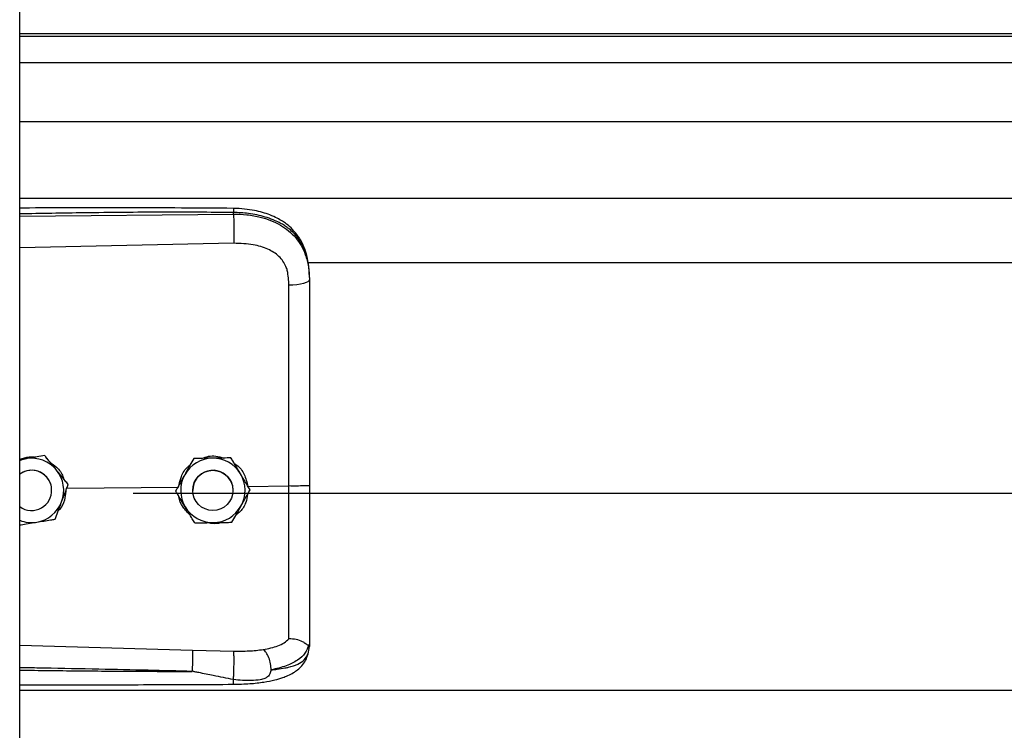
# Model space of a CAD drawing. Header units: inches. Extents: x 170 to 284, y 215 to 248.
# Tile 514 of 656: x 202.5 to 202.762, y 242.055 to 242.244. Entities that reach past the tile are written whole.
import ezdxf

# ---------------------------------------------------------------- set-up
doc = ezdxf.new("R2010")
doc.units = ezdxf.units.IN
doc.header["$LTSCALE"] = 0.25
doc.header["$MEASUREMENT"] = 0
doc.layers.add('LH FRONT OF HOOD', color=7, linetype='Continuous')

msp = doc.modelspace()

# ---------------------------------------------------------------- linework, layer by layer
at = {"layer": 'LH FRONT OF HOOD'}
for p, q in [((202.5003237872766, 239.8211148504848), (202.5003237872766, 244.0215643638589)), ((206.5326438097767, 242.2398857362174), (202.5003237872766, 242.2398857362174)), ((202.5003237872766, 242.2392463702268), (206.5326438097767, 242.2392463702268)), ((202.5003237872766, 242.2322282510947), (206.5326438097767, 242.2322282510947)), ((202.5003237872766, 242.2165441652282), (206.5326438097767, 242.2165441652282)), ((202.5003237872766, 242.1961561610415), (206.5326438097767, 242.1961561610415)), ((202.5003237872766, 242.1914078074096), (202.5571710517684, 242.1919445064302)), ((202.5571710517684, 242.1919445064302), (202.5571710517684, 242.192355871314)), ((202.557267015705, 242.1841556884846), (202.5003237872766, 242.1829461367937)), ((202.5768719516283, 242.179080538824), (206.4560926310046, 242.179080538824)), ((202.5773665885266, 242.1750212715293), (202.5773665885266, 242.1745329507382)), ((202.5020983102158, 242.1268798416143), (202.5003237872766, 242.1265909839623)), ((202.5069763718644, 242.1276759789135), (202.5060478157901, 242.1275248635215)), ((202.5069763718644, 242.1276743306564), (202.5069763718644, 242.1276759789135)), ((202.5466154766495, 242.1269162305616), (202.5466154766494, 242.1269178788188)), ((202.5564989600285, 242.1270645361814), (202.5564989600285, 242.1270661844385)), ((202.5132301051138, 242.1200195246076), (202.5132301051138, 242.1200211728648)), ((202.5088241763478, 242.1184300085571), (202.5088241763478, 242.1184307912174)), ((202.5128579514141, 242.1190372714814), (202.5425559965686, 242.119321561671)), ((202.5304915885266, 242.1176880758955), (206.5024760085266, 242.1176880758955)), ((202.5418021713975, 242.1182827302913), (202.5418021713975, 242.1182843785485)), ((202.5463354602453, 242.1184307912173), (202.5463354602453, 242.1184300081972)), ((202.5570358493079, 242.1184300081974), (202.5570358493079, 242.1184307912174)), ((202.5609953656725, 242.1194980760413), (202.5719089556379, 242.1196025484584)), ((202.5615691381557, 242.1185793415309), (202.5615691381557, 242.1185809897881)), ((202.5003237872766, 242.0772744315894), (202.5462594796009, 242.0759426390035)), ((202.5462594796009, 242.0759426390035), (202.5572451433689, 242.0756805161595)), ((202.5770268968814, 242.074965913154), (202.5773665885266, 242.0769510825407)), ((202.5773665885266, 242.0774798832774), (202.5773665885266, 242.0769510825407)), ((202.5003237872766, 242.0653025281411), (206.5326438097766, 242.0653025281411))]:
    msp.add_line(p, q, dxfattribs=at)
at = {"layer": 'LH FRONT OF HOOD', "flags": 128}
for points in [[(202.5773665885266, 242.1745329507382), (202.577262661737, 242.1742372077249), (202.5769547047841, 242.1739523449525), (202.5764540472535, 242.173688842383), (202.5757791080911, 242.1734563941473), (202.5749547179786, 242.1732635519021), (202.5740112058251, 242.1731174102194), (202.5729832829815, 242.1730233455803), (202.5719087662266, 242.1729848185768)], [(202.5003237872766, 242.1263903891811), (202.501007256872, 242.1266279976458), (202.5020983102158, 242.1268798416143)], [(202.5562784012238, 242.121175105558), (202.5568832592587, 242.1196994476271), (202.5570358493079, 242.1184307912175)]]:
    msp.add_lwpolyline(points, dxfattribs=at)
at = {"layer": 'LH FRONT OF HOOD'}
msp.add_circle((202.5516856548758, 242.1184300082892), 0.005350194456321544, dxfattribs=at)
for centre, radius, start, end in [((202.5034739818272, 242.1184307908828), 0.008560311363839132, 39.2477307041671, 99.24772960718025), ((202.5516856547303, 242.118430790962), 0.00856031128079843, 90.85968127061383, 150.859680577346), ((202.5516856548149, 242.1184307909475), 0.008560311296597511, 30.85968260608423, 90.85968183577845), ((202.5034739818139, 242.1184307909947), 0.005350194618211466, 39.24773075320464, 126.0718980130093), ((202.5034739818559, 242.1184300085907), 0.005350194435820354, 300.0097421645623, 126.0718999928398), ((202.5034739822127, 242.1184307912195), 0.008560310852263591, 339.2477292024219, 39.24773059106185), ((202.5516856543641, 242.118430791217), 0.00856031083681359, 150.8596808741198, 210.8596823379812), ((202.5516856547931, 242.1184307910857), 0.005350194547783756, 30.85968222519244, 179.9999985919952), ((202.5516856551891, 242.1184307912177), 0.00856031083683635, 330.859680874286, 30.85968233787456), ((202.5034739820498, 242.118430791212), 0.005350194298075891, 5.902783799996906e-08, 39.24773054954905), ((202.5034739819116, 242.1184307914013), 0.00856031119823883, 279.2477290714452, 339.2477287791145), ((202.5034739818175, 242.1184300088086), 0.005350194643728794, 233.9281021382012, 300.0097413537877), ((202.5516856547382, 242.1184307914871), 0.008560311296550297, 210.8596826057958, 270.8596818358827), ((202.5516856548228, 242.1184307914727), 0.008560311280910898, 270.8596812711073, 330.8596805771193), ((202.5034739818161, 242.1184307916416), 0.008560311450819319, 248.4076756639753, 279.2477294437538)]:
    msp.add_arc(centre, radius, start, end, dxfattribs=at)
for points, knots in [([(202.5571524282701, 242.1934479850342), (202.5479354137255, 242.1935159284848), (202.5298485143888, 242.1936492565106), (202.5109049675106, 242.1935919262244), (202.5011792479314, 242.1935391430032), (202.5003237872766, 242.1935345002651)], [0, 0, 0, 0, 0.4865830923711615, 0.9548405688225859, 1, 1, 1, 1]), ([(202.5571522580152, 242.1934321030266), (202.5571534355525, 242.1934361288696), (202.5571574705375, 242.1934499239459), (202.5571626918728, 242.193335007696), (202.5571693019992, 242.1930422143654), (202.5571703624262, 242.1926262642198), (202.5571710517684, 242.192355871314)], [0, 0, 0, 0, 0.09787641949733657, 0.3353863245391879, 0.5679606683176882, 1, 1, 1, 1]), ([(202.5772801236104, 242.1770643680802), (202.5771611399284, 242.1781348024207), (202.5769457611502, 242.1800724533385), (202.576200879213, 242.1825910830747), (202.5753436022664, 242.184500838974), (202.574268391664, 242.1862534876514), (202.5729533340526, 242.1878417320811), (202.5714826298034, 242.1891366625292), (202.5701089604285, 242.1900965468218), (202.568666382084, 242.1909279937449), (202.5662881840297, 242.1919951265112), (202.5633517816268, 242.1928080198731), (202.560042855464, 242.193336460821), (202.5581510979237, 242.1934094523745), (202.5571524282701, 242.1934479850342)], [0, 0, 0, 0, 0.1084465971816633, 0.1963050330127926, 0.2691828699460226, 0.3279968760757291, 0.4149595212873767, 0.4916410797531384, 0.5389760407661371, 0.5941910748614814, 0.6694152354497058, 0.8148545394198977, 0.9022606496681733, 1, 1, 1, 1]), ([(202.5571710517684, 242.192355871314), (202.5508652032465, 242.1923952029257), (202.5376261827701, 242.1924777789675), (202.518676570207, 242.1922965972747), (202.5060360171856, 242.1920756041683), (202.5003237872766, 242.1919757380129)], [0, 0, 0, 0, 0.3326703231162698, 0.6984356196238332, 1, 1, 1, 1]), ([(202.5773665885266, 242.1750212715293), (202.5773038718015, 242.1763777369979), (202.5771854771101, 242.178938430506), (202.5762159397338, 242.182429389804), (202.5749267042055, 242.1848413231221), (202.5735628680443, 242.1865440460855), (202.5724799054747, 242.1875874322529), (202.571420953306, 242.1884159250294), (202.5704315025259, 242.1890758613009), (202.5691971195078, 242.189770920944), (202.5676031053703, 242.1904966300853), (202.5649393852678, 242.1914046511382), (202.5614042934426, 242.1921645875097), (202.5584977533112, 242.192295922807), (202.5571710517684, 242.192355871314)], [0, 0, 0, 0, 0.1307156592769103, 0.2467609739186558, 0.3577928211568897, 0.4170971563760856, 0.4791482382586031, 0.5177152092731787, 0.5590896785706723, 0.6032945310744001, 0.6633484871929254, 0.7353692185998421, 0.8792082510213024, 0.9999999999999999, 0.9999999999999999, 0.9999999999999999, 0.9999999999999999]), ([(202.5571710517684, 242.1919445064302), (202.5571927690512, 242.1913686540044), (202.5572378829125, 242.1901724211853), (202.5572788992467, 242.187947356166), (202.5572921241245, 242.1857699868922), (202.5572751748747, 242.1846802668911), (202.557267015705, 242.1841556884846)], [0, 0, 0, 0, 0.2406941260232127, 0.499999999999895, 0.7593058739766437, 1, 1, 1, 1]), ([(202.5571710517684, 242.1919445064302), (202.5583678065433, 242.1919128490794), (202.5608000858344, 242.1918485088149), (202.5641296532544, 242.1912297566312), (202.5671080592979, 242.1902865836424), (202.5696396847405, 242.1890730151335), (202.5718852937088, 242.1875270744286), (202.573747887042, 242.1856918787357), (202.5752415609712, 242.1835567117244), (202.5764108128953, 242.1810021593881), (202.5772076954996, 242.177925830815), (202.5773131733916, 242.1756735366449), (202.5773665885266, 242.1745329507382)], [0, 0, 0, 0, 0.1094013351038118, 0.2223468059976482, 0.315179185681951, 0.4102231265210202, 0.5012749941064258, 0.5946006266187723, 0.6834485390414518, 0.7745330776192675, 0.8858211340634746, 1, 1, 1, 1]), ([(202.5714831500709, 242.1769181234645), (202.5714831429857, 242.1769181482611), (202.5713805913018, 242.177277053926), (202.5708853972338, 242.1786832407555), (202.5693493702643, 242.1808859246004), (202.5662823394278, 242.1827891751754), (202.5621661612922, 242.1840008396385), (202.559013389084, 242.1841004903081), (202.557267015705, 242.1841556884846)], [0, 0, 0, 0, 4.497367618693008e-06, 0.06509473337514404, 0.261670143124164, 0.4753105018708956, 0.709365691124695, 1, 1, 1, 1]), ([(202.5719087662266, 242.1729848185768), (202.571838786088, 242.1743094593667), (202.5717688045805, 242.1756341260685), (202.5714831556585, 242.1769180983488), (202.5714831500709, 242.1769181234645)], [0, 0, 0, 0, 0.999980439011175, 1, 1, 1, 1]), ([(202.5719089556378, 242.1196025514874), (202.5719089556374, 242.1196025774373), (202.5719088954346, 242.1229889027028), (202.5719088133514, 242.1300356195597), (202.5719087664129, 242.1407088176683), (202.5719087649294, 242.1515848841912), (202.5719087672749, 242.1623722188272), (202.571908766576, 242.1694472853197), (202.5719087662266, 242.1729848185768)], [0, 0, 0, 0, 1.439079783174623e-06, 0.1877923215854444, 0.3908439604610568, 0.5938956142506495, 0.796947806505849, 1, 1, 1, 1]), ([(202.5773665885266, 242.1745329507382), (202.5773665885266, 242.1709027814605), (202.5773665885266, 242.1636318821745), (202.5773665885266, 242.1525511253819), (202.5773665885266, 242.1413685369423), (202.5773665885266, 242.1303998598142), (202.5773665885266, 242.1231520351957), (202.5773665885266, 242.1196722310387)], [0, 0, 0, 0, 0.2027568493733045, 0.4061035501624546, 0.60886041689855, 0.8122072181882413, 1, 1, 1, 1]), ([(202.5003237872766, 242.1267099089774), (202.5011614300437, 242.1269905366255), (202.5025706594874, 242.1274626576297), (202.5040437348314, 242.1273440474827), (202.5046412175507, 242.1272959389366)], [0, 0, 0, 0, 0.5943977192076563, 1, 1, 1, 1]), ([(202.5069763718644, 242.1276743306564), (202.506300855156, 242.1275642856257), (202.5049339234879, 242.1273416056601), (202.5032688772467, 242.1270704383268), (202.5023156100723, 242.126915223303), (202.5020983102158, 242.1268798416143)], [0, 0, 0, 0, 0.42997043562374, 0.870060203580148, 0.9999999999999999, 0.9999999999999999, 0.9999999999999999, 0.9999999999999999]), ([(202.5101032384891, 242.123848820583), (202.5099795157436, 242.1240002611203), (202.5090118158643, 242.1251847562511), (202.5079506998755, 242.1264835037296), (202.5070713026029, 242.1275597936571), (202.5069763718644, 242.1276759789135)], [0, 0, 0, 0, 0.1156468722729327, 0.9045342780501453, 1, 1, 1, 1]), ([(202.5101032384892, 242.1238466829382), (202.5099795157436, 242.1239981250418), (202.5090118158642, 242.1251826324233), (202.5079506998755, 242.1264815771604), (202.5070713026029, 242.1275581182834), (202.5069763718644, 242.1276743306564)], [0, 0, 0, 0, 0.115646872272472, 0.9045342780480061, 1, 1, 1, 1]), ([(202.5082475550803, 242.1259799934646), (202.5088969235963, 242.125552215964), (202.5103878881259, 242.1245700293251), (202.5116895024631, 242.1228375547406), (202.5119654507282, 242.1216012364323), (202.5120208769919, 242.1213529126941)], [0, 0, 0, 0, 0.3814222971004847, 0.8757540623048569, 1, 1, 1, 1]), ([(202.5466154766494, 242.1269178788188), (202.5462822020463, 242.1263201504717), (202.5456078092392, 242.1251106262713), (202.5447863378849, 242.1236372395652), (202.5443160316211, 242.1227936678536), (202.5442088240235, 242.1226013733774)], [0, 0, 0, 0, 0.4299704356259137, 0.8700602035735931, 1, 1, 1, 1]), ([(202.5466154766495, 242.1269162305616), (202.5462822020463, 242.1263183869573), (202.5456078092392, 242.1251086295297), (202.5447863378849, 242.1236351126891), (202.5443160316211, 242.1227915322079), (202.5442088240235, 242.1225992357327)], [0, 0, 0, 0, 0.4299704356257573, 0.8700602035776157, 1, 1, 1, 1]), ([(202.551557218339, 242.1269922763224), (202.5502851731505, 242.1269731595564), (202.5485886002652, 242.1269476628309), (202.5470103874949, 242.1269238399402), (202.5466154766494, 242.1269178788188)], [0, 0, 0, 0, 0.7497733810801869, 0.9999999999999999, 0.9999999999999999, 0.9999999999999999, 0.9999999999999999]), ([(202.551557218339, 242.1269901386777), (202.5502851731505, 242.1269710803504), (202.5485886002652, 242.126945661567), (202.5470103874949, 242.1269221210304), (202.5466154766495, 242.1269162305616)], [0, 0, 0, 0, 0.749773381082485, 1, 1, 1, 1]), ([(202.5487618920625, 242.1269502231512), (202.5493308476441, 242.1271634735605), (202.5505122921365, 242.127606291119), (202.5525568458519, 242.1276613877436), (202.5538940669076, 242.1272545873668), (202.5546062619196, 242.1270379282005)], [0, 0, 0, 0, 0.3027399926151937, 0.6286439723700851, 1, 1, 1, 1]), ([(202.5564989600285, 242.1270661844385), (202.5558146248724, 242.1270559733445), (202.5544298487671, 242.127035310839), (202.5527430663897, 242.1270100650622), (202.5517773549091, 242.1269955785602), (202.551557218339, 242.1269922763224)], [0, 0, 0, 0, 0.4299704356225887, 0.870060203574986, 0.9999999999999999, 0.9999999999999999, 0.9999999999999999, 0.9999999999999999]), ([(202.5564989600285, 242.1270645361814), (202.5558146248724, 242.1270542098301), (202.5544298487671, 242.1270333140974), (202.5527430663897, 242.1270079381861), (202.5517773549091, 242.1269934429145), (202.551557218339, 242.1269901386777)], [0, 0, 0, 0, 0.4299704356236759, 0.8700602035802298, 1, 1, 1, 1]), ([(202.5590340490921, 242.1228238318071), (202.5589337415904, 242.1229917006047), (202.5581491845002, 242.1243046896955), (202.5572888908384, 242.1257443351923), (202.5565759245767, 242.1269373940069), (202.5564989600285, 242.1270661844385)], [0, 0, 0, 0, 0.1156468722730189, 0.9045342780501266, 1, 1, 1, 1]), ([(202.5590340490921, 242.1228216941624), (202.5589337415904, 242.1229895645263), (202.5581491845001, 242.1243025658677), (202.5572888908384, 242.1257424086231), (202.5565759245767, 242.1269357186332), (202.5564989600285, 242.1270645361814)], [0, 0, 0, 0, 0.1156468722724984, 0.9045342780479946, 1, 1, 1, 1]), ([(202.5573738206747, 242.1256021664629), (202.5576189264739, 242.1254543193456), (202.5587517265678, 242.1247710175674), (202.5602255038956, 242.1226716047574), (202.5607326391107, 242.1205810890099), (202.5609953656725, 242.1194980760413)], [0, 0, 0, 0, 0.1174426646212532, 0.5427821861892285, 1, 1, 1, 1]), ([(202.5132301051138, 242.1200211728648), (202.5129660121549, 242.1203444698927), (202.5119668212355, 242.121567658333), (202.5108931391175, 242.1228819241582), (202.5101032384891, 242.123848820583)], [0, 0, 0, 0, 0.2643068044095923, 1, 1, 1, 1]), ([(202.5132301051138, 242.1200195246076), (202.5129660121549, 242.1203427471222), (202.5119668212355, 242.1215656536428), (202.5108931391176, 242.1228798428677), (202.5101032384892, 242.1238466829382)], [0, 0, 0, 0, 0.2643068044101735, 1, 1, 1, 1]), ([(202.5442088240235, 242.1226013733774), (202.54358933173, 242.1214901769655), (202.54276309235, 242.1200081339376), (202.541994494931, 242.1186293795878), (202.5418021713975, 242.1182843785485)], [0, 0, 0, 0, 0.7497733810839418, 0.9999999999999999, 0.9999999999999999, 0.9999999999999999, 0.9999999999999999]), ([(202.5442088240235, 242.1225992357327), (202.54358933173, 242.1214880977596), (202.54276309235, 242.1200061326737), (202.541994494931, 242.1186276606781), (202.5418021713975, 242.1182827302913)], [0, 0, 0, 0, 0.7497733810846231, 1, 1, 1, 1]), ([(202.5427198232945, 242.1199304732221), (202.5428822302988, 242.1206824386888), (202.5432611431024, 242.1224368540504), (202.5443905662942, 242.1242773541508), (202.5454303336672, 242.1250087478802), (202.545628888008, 242.1251484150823)], [0, 0, 0, 0, 0.3776771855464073, 0.8811610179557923, 1, 1, 1, 1]), ([(202.5615691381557, 242.1185809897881), (202.5613550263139, 242.1189393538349), (202.5605449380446, 242.1202952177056), (202.5596744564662, 242.1217520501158), (202.5590340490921, 242.1228238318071)], [0, 0, 0, 0, 0.2643068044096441, 1, 1, 1, 1]), ([(202.5615691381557, 242.1185793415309), (202.5613550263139, 242.1189376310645), (202.5605449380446, 242.1202932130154), (202.5596744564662, 242.1217499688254), (202.5590340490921, 242.1228216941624)], [0, 0, 0, 0, 0.2643068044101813, 1, 1, 1, 1]), ([(202.5114789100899, 242.1153976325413), (202.5119296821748, 242.1165873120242), (202.5125308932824, 242.1181740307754), (202.513090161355, 242.1196501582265), (202.5132301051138, 242.1200195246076)], [0, 0, 0, 0, 0.7497733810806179, 1, 1, 1, 1]), ([(202.5125641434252, 242.11826183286), (202.5124880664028, 242.1174361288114), (202.5123259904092, 242.1156770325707), (202.5114771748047, 242.1138690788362), (202.5106929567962, 242.1131683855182), (202.5106041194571, 242.1130890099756)], [0, 0, 0, 0, 0.4395923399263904, 0.9365162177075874, 1, 1, 1, 1]), ([(202.5443372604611, 242.1140398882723), (202.5442369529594, 242.1142077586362), (202.5434523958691, 242.1155207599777), (202.5425921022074, 242.1169606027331), (202.5418791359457, 242.1181539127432), (202.5418021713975, 242.1182827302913)], [0, 0, 0, 0, 0.1156468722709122, 0.9045342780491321, 1, 1, 1, 1]), ([(202.5608892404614, 242.1173597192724), (202.5607771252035, 242.1166464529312), (202.5605144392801, 242.1149752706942), (202.5593601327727, 242.1130525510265), (202.5582254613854, 242.112201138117), (202.5578606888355, 242.1119274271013)], [0, 0, 0, 0, 0.3356490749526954, 0.7864254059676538, 1, 1, 1, 1]), ([(202.5591624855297, 242.114262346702), (202.5597819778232, 242.1153735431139), (202.5606082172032, 242.1168555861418), (202.5613768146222, 242.1182343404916), (202.5615691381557, 242.1185793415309)], [0, 0, 0, 0, 0.7497733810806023, 1, 1, 1, 1]), ([(202.5719087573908, 242.0789119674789), (202.5719087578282, 242.0791746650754), (202.5719087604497, 242.0807491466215), (202.5719087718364, 242.0841805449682), (202.5719088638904, 242.0897818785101), (202.5719091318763, 242.0962217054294), (202.5719094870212, 242.1034477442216), (202.5719097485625, 242.1113225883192), (202.5719097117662, 242.1168505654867), (202.5719096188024, 242.1196025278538), (202.5719096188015, 242.1196025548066)], [0, 0, 0, 0, 0.03155846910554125, 0.1891461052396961, 0.3467338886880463, 0.5043277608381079, 0.6619226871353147, 0.8309600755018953, 0.9999983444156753, 1, 1, 1, 1]), ([(202.5773665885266, 242.1196722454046), (202.5772853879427, 242.1196608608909), (202.5771229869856, 242.1196380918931), (202.5758701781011, 242.1196101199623), (202.5740727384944, 242.1195941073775), (202.5726306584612, 242.1195997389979), (202.5719096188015, 242.1196025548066)], [0, 0, 0, 0, 0.2500007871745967, 0.5000009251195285, 0.7500005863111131, 1, 1, 1, 1]), ([(202.5773665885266, 242.1196722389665), (202.5773665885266, 242.1166349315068), (202.5773665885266, 242.1104594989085), (202.5773665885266, 242.1016725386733), (202.5773665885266, 242.0935059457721), (202.5773665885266, 242.0869258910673), (202.5773665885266, 242.0815411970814), (202.5773665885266, 242.0788406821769), (202.5773665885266, 242.0774798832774)], [0, 0, 0, 0, 0.1870908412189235, 0.3803918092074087, 0.5558755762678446, 0.7364481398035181, 0.8671952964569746, 1, 1, 1, 1]), ([(202.509727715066, 242.1107762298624), (202.5099702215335, 242.1114161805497), (202.5104609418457, 242.112711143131), (202.5110586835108, 242.1142886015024), (202.5114009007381, 242.1151917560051), (202.5114789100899, 242.1153976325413)], [0, 0, 0, 0, 0.4299704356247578, 0.8700602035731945, 0.9999999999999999, 0.9999999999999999, 0.9999999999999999, 0.9999999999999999]), ([(202.5456180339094, 242.111896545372), (202.5449669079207, 242.1125587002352), (202.5436188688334, 242.1139295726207), (202.5427172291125, 242.1158004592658), (202.5426726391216, 242.1168134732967), (202.5426720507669, 242.1168268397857)], [0, 0, 0, 0, 0.4797011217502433, 0.9931347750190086, 1, 1, 1, 1]), ([(202.5468723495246, 242.1097975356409), (202.5466582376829, 242.1101558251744), (202.5458481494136, 242.1115114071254), (202.5449776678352, 242.1129681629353), (202.5443372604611, 242.1140398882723)], [0, 0, 0, 0, 0.2643068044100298, 1, 1, 1, 1]), ([(202.5567558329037, 242.1099458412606), (202.5570891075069, 242.1105435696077), (202.557763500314, 242.1117530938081), (202.5585849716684, 242.1132264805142), (202.5590552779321, 242.1140700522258), (202.5591624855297, 242.114262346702)], [0, 0, 0, 0, 0.4299704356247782, 0.8700602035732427, 1, 1, 1, 1]), ([(202.5003237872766, 242.1092450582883), (202.5008835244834, 242.1093361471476), (202.5021352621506, 242.1095398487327), (202.5036792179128, 242.1097911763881), (202.5046323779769, 242.109946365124), (202.5048496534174, 242.1099817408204)], [0, 0, 0, 0, 0.384420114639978, 0.8596768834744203, 1, 1, 1, 1]), ([(202.5048496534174, 242.1099817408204), (202.5061053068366, 242.1101862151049), (202.5077800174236, 242.1104589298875), (202.5093378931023, 242.1107127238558), (202.509727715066, 242.1107762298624)], [0, 0, 0, 0, 0.7497733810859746, 1, 1, 1, 1]), ([(202.5468723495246, 242.1097975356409), (202.5475566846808, 242.1098077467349), (202.5489414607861, 242.1098284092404), (202.5506282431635, 242.1098536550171), (202.5515939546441, 242.1098681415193), (202.5518140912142, 242.109871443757)], [0, 0, 0, 0, 0.4299704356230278, 0.8700602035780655, 1, 1, 1, 1]), ([(202.5539583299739, 242.1099037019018), (202.5538644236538, 242.1098670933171), (202.5530900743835, 242.1095652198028), (202.5517940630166, 242.1095062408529), (202.5506860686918, 242.1097588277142), (202.550292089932, 242.1098486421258)], [0, 0, 0, 0, 0.0816716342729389, 0.6734623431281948, 1, 1, 1, 1]), ([(202.5518140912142, 242.109871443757), (202.5530861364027, 242.109890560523), (202.554782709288, 242.1099160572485), (202.5563609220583, 242.1099398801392), (202.5567558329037, 242.1099458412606)], [0, 0, 0, 0, 0.7497733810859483, 1, 1, 1, 1]), ([(202.5650745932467, 242.0760879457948), (202.566448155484, 242.0763757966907), (202.5685325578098, 242.0768126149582), (202.5707083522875, 242.0778533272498), (202.5715073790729, 242.0785586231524), (202.5719087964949, 242.0789129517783)], [0, 0, 0, 0, 0.4901989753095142, 0.7438846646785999, 0.9999999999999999, 0.9999999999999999, 0.9999999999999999, 0.9999999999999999]), ([(202.5771695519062, 242.0772295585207), (202.5771204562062, 242.077221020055), (202.5770196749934, 242.077203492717), (202.5767280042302, 242.0773897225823), (202.5762625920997, 242.077720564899), (202.5753863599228, 242.0783006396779), (202.5739071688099, 242.0789187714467), (202.5725663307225, 242.0789148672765), (202.5719087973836, 242.0789129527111)], [0, 0, 0, 0, 0.1136768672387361, 0.2333502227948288, 0.3620694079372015, 0.501916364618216, 0.7557448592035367, 0.9999999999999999, 0.9999999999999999, 0.9999999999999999, 0.9999999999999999]), ([(202.546259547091, 242.0759426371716), (202.5462661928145, 242.0757038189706), (202.5462764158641, 242.0753364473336), (202.5462743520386, 242.0744745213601), (202.5462667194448, 242.0736997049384), (202.5462524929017, 242.0728391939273), (202.5462275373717, 242.071679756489), (202.5462011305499, 242.0708363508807), (202.5461839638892, 242.0702880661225)], [0, 0, 0, 0, 0.2394514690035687, 0.3683457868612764, 0.4999761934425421, 0.6316105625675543, 0.7605158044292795, 0.9999999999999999, 0.9999999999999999, 0.9999999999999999, 0.9999999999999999]), ([(202.5571597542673, 242.0681100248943), (202.5571757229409, 242.0683505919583), (202.5572094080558, 242.068858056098), (202.5572542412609, 242.0698681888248), (202.5572912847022, 242.0710556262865), (202.5573140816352, 242.0723275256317), (202.5573192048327, 242.0735309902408), (202.5573067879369, 242.0745269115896), (202.5572816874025, 242.075266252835), (202.5572568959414, 242.0755472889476), (202.5572451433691, 242.0756805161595)], [0, 0, 0, 0, 0.1098512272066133, 0.2317256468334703, 0.3631776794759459, 0.4999999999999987, 0.6368223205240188, 0.7682743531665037, 0.890148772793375, 1, 1, 1, 1]), ([(202.5572451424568, 242.0756805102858), (202.5585972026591, 242.0756732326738), (202.5612992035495, 242.0756586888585), (202.5638058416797, 242.0759431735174), (202.5650581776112, 242.0760853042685)], [0, 0, 0, 0, 0.5003922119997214, 1, 1, 1, 1]), ([(202.5671636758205, 242.0706868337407), (202.567138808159, 242.0712168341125), (202.5670871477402, 242.0723178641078), (202.5666114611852, 242.0739803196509), (202.5659067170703, 242.0753683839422), (202.5653435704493, 242.0758537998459), (202.565072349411, 242.0760875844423)], [0, 0, 0, 0, 0.2405618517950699, 0.4997464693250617, 0.7590693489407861, 1, 1, 1, 1]), ([(202.5771737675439, 242.0772293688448), (202.5768981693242, 242.0765073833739), (202.5763321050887, 242.0750244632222), (202.5742792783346, 242.0731911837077), (202.5712910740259, 242.0716331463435), (202.5685640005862, 242.0710099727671), (202.5671641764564, 242.0706900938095)], [0, 0, 0, 0, 0.2305257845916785, 0.4734878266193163, 0.7297379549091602, 0.9999999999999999, 0.9999999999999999, 0.9999999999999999, 0.9999999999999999]), ([(202.5773665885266, 242.0774798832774), (202.5773665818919, 242.0774786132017), (202.5773665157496, 242.0774659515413), (202.5773593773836, 242.0773618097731), (202.5772609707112, 242.077283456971), (202.5771732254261, 242.0772135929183)], [0, 0, 0, 0, 0.01193493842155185, 0.118981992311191, 1, 1, 1, 1]), ([(202.5571140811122, 242.0668568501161), (202.5586021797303, 242.0668928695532), (202.5613833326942, 242.0669601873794), (202.565118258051, 242.0673832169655), (202.5679935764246, 242.0679425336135), (202.5700949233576, 242.0685510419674), (202.5716777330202, 242.0691592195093), (202.5730534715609, 242.0698545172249), (202.5743254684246, 242.0707373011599), (202.5754526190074, 242.0718121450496), (202.5764664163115, 242.0732310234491), (202.5768210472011, 242.0743329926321), (202.5770099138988, 242.0749198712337)], [0, 0, 0, 0, 0.1696911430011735, 0.3171409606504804, 0.4424359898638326, 0.5384364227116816, 0.6083291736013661, 0.6840959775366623, 0.7426779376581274, 0.8151683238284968, 0.9015637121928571, 1, 1, 1, 1]), ([(202.5671652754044, 242.0706883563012), (202.5677115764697, 242.0707454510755), (202.5690165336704, 242.0708818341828), (202.570415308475, 242.0711099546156), (202.5713702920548, 242.0713038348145), (202.5726036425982, 242.071581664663), (202.5742899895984, 242.0721478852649), (202.5761097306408, 242.0732733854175), (202.5767152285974, 242.0743907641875), (202.5770268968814, 242.074965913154)], [0, 0, 0, 0, 0.1091879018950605, 0.2608187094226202, 0.3077983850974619, 0.3355235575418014, 0.5627886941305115, 0.7749539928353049, 1, 1, 1, 1]), ([(202.5461838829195, 242.0702856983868), (202.5422838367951, 242.0703849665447), (202.5340137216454, 242.0705954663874), (202.5209017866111, 242.0708776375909), (202.5099538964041, 242.0710901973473), (202.502937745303, 242.0712182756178), (202.5007627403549, 242.0712562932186), (202.5003237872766, 242.0712639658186)], [0, 0, 0, 0, 0.2551597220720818, 0.5410705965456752, 0.8577348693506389, 0.9712884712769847, 1, 1, 1, 1]), ([(202.5003237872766, 242.0706189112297), (202.5029214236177, 242.0705869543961), (202.5079874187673, 242.0705246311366), (202.5155515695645, 242.0704437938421), (202.5232037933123, 242.0703745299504), (202.5309617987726, 242.0703229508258), (202.5386843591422, 242.0702899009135), (202.5437212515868, 242.0702870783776), (202.5461838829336, 242.0702856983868)], [0, 0, 0, 0, 0.1699411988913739, 0.3314248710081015, 0.4948424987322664, 0.6705311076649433, 0.8389164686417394, 1, 1, 1, 1]), ([(202.5571597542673, 242.0681100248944), (202.5553789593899, 242.0684561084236), (202.5523238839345, 242.0690498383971), (202.5488879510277, 242.0697698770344), (202.5471497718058, 242.0701272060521), (202.5466522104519, 242.0702284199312), (202.5465016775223, 242.0702544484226), (202.5464513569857, 242.0702631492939)], [0, 0, 0, 0, 0.5022803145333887, 0.8616962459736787, 0.9584272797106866, 0.9861029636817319, 1, 1, 1, 1]), ([(202.5671650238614, 242.0706851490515), (202.567090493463, 242.0703148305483), (202.5669865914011, 242.0697985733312), (202.5666148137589, 242.0692012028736), (202.5661941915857, 242.0687683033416), (202.5653904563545, 242.0683237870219), (202.5639131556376, 242.067962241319), (202.561152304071, 242.067722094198), (202.5587555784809, 242.0679549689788), (202.5571597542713, 242.0681100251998)], [0, 0, 0, 0, 0.1001269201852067, 0.1395859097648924, 0.1897135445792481, 0.2582342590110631, 0.3697357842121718, 0.5803479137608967, 1, 1, 1, 1]), ([(202.5571140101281, 242.0668787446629), (202.5571147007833, 242.0668718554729), (202.5571212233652, 242.0668067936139), (202.5571321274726, 242.0669964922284), (202.5571462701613, 242.0673233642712), (202.5571549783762, 242.0677559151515), (202.5571589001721, 242.0680466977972), (202.5571597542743, 242.0681100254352)], [0, 0, 0, 0, 0.03436730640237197, 0.324566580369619, 0.6210149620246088, 0.9174633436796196, 1, 1, 1, 1]), ([(202.5003237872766, 242.0667196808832), (202.5039899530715, 242.0667203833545), (202.5154624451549, 242.0667225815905), (202.5343932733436, 242.0667504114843), (202.5496564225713, 242.0668219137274), (202.557114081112, 242.066856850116)], [0, 0, 0, 0, 0.1936599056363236, 0.6060178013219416, 0.9999999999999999, 0.9999999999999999, 0.9999999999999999, 0.9999999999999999])]:
    msp.add_open_spline(points, degree=3, knots=knots, dxfattribs=at)

doc.saveas('drawing.dxf')
